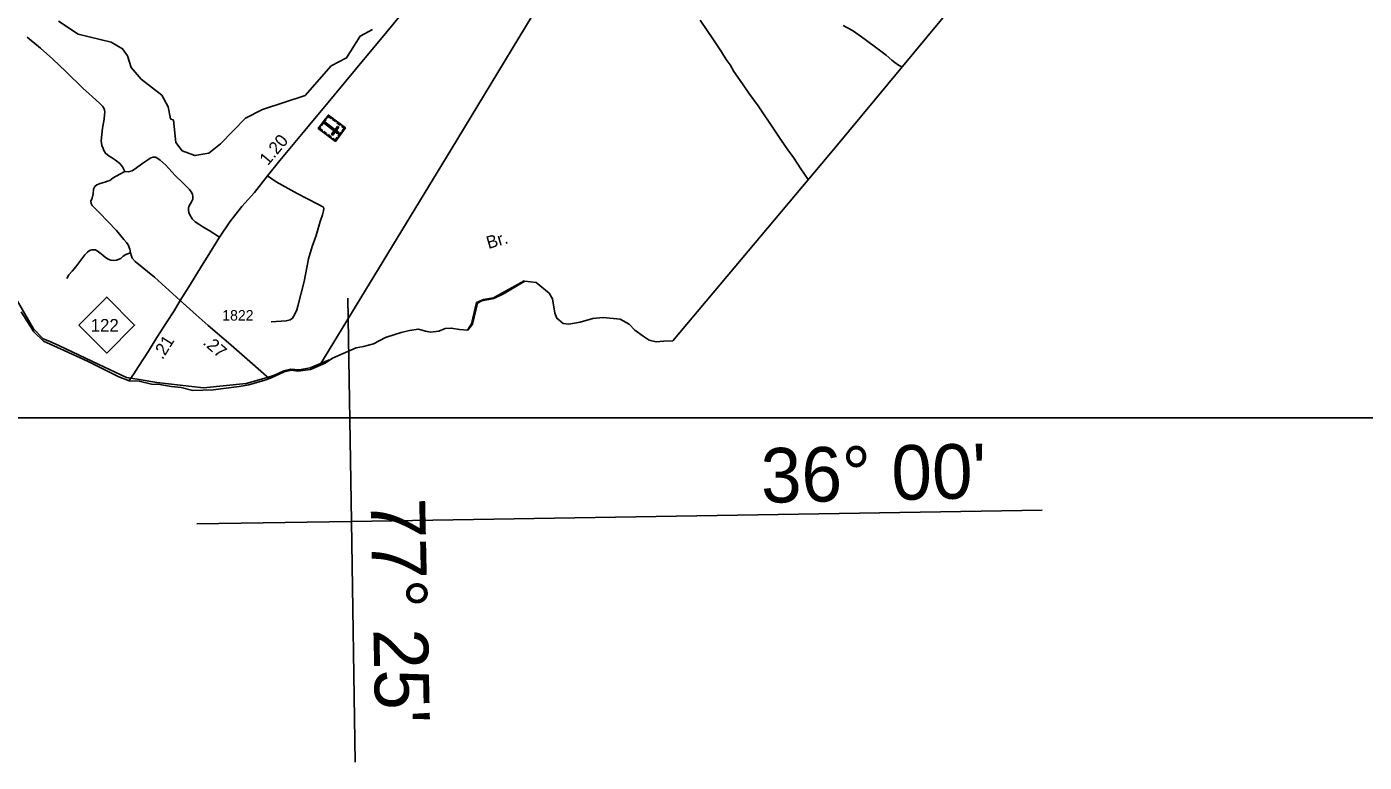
# Model space of a CAD drawing. Extents: x 2290615 to 2522933, y 819489 to 1012715.
# Drawn here: x 2464756 to 2480691, y 819489 to 828251 of the extents above; entities that cross this region are included whole.
import ezdxf

# ---------------------------------------------------------------- set-up
doc = ezdxf.new("R2010")
doc.units = 0
for name, color, linetype in [('Exist Boundary Political CountyLine', 7, 'Continuous'), ('Exist Cultural Cemetery CELL', 7, 'Continuous'), ('Exist Hydrographic Creek Single Shore Label', 7, 'Continuous'), ('Exist Hydrographic Misc Water Feature', 7, 'Continuous'), ('Exist Road Non-System Type 51', 7, 'Continuous'), ('Exist Road Primary NC Attributed', 7, 'Continuous'), ('Exist Road Primary NC Mileage Hundredths English Label', 7, 'Continuous'), ('Exist Road Primary NC Shield CELL', 7, 'Continuous'), ('Exist Road Primary NC Shield Number Label', 7, 'Continuous'), ('Exist Road Secondary Mileage Hundredths English Label', 7, 'Continuous'), ('Exist Road Secondary Type 41 Attributed', 7, 'Continuous'), ('Exist Road Secondary Type 51 Attributed', 7, 'Continuous'), ('Exist Road Secondary Type 51 Number Label', 7, 'Continuous'), ('Exist Utilities Electrical Transmission Line', 7, 'Continuous'), ('Map Preparation Inset Cut Line', 7, 'Continuous'), ('Map Preparation Longitude Latitude Label', 7, 'Continuous'), ('Map Preparation Longitude Latitude Lines', 7, 'Continuous')]:
    doc.layers.add(name, color=color, linetype=linetype)

msp = doc.modelspace()

# ---------------------------------------------------------------- linework, layer by layer
at = {"layer": 'Exist Boundary Political CountyLine'}
for points in [[(2490682, 847109), (2490821, 846558), (2480558, 834241), (2477959, 831116), (2474394, 826822), (2472455, 824508)], [(2472455, 824508), (2472344, 824505), (2472255, 824499), (2472173, 824517), (2472102, 824564), (2472002, 824635), (2471934, 824709), (2471827, 824766), (2471623, 824789), (2471502, 824777), (2471348, 824733), (2471214, 824709), (2471149, 824716), (2471070, 824779), (2471049, 824840), (2471020, 825012), (2470979, 825079), (2470824, 825204), (2470692, 825219), (2470622, 825179), (2470444, 825072), (2470323, 825015), (2470179, 824987), (2470125, 824958), (2470066, 824708), (2470013, 824638), (2469913, 824644), (2469813, 824662), (2469742, 824656), (2469666, 824626), (2469565, 824614), (2469506, 824626), (2469424, 824650), (2469318, 824632), (2469218, 824609), (2469141, 824585), (2469029, 824550), (2468888, 824473), (2468770, 824443), (2468681, 824426), (2468399, 824302), (2468312, 824244), (2468135, 824170), (2467987, 824147), (2467909, 824160), (2467824, 824139), (2467661, 824066), (2467591, 824040), (2467404, 823984), (2467289, 823966), (2466977, 823925), (2466737, 823919), (2466595, 823954), (2466477, 823966), (2466342, 823989), (2466242, 823995), (2466094, 824031), (2465977, 824033), (2465854, 824079), (2465487, 824263), (2465202, 824396), (2464957, 824507), (2464842, 824616), (2464688, 824854)]]:
    msp.add_lwpolyline(points, dxfattribs=at)
at = {"layer": 'Exist Cultural Cemetery CELL'}
for points in [[(2468553, 827046), (2468433, 826886), (2468230, 827040), (2468350, 827199)], [(2468330, 827172), (2468339, 827165), (2468352, 827183), (2468384, 827159), (2468391, 827167), (2468350, 827199)], [(2468250, 827066), (2468259, 827059), (2468246, 827042), (2468278, 827017), (2468271, 827008), (2468230, 827040)], [(2468324, 827146), (2468273, 827078), (2468264, 827085), (2468315, 827153)], [(2468294, 827005), (2468329, 826979), (2468322, 826970), (2468288, 826996)], [(2468464, 826976), (2468475, 826991), (2468313, 827113), (2468302, 827098)], [(2468474, 827054), (2468459, 827065), (2468388, 826971), (2468403, 826960)], [(2468405, 827157), (2468440, 827131), (2468433, 827121), (2468399, 827148)], [(2468459, 827116), (2468494, 827090), (2468487, 827081), (2468452, 827107)], [(2468518, 827072), (2468512, 827063), (2468537, 827043), (2468513, 827011), (2468522, 827004), (2468553, 827046)], [(2468347, 826966), (2468382, 826939), (2468375, 826930), (2468340, 826956)], [(2468399, 826912), (2468405, 826922), (2468431, 826902), (2468456, 826935), (2468464, 826928), (2468433, 826886)], [(2468508, 826986), (2468477, 826945), (2468468, 826952), (2468499, 826993)]]:
    msp.add_lwpolyline(points, close=True, dxfattribs=at)
at = {"layer": 'Exist Hydrographic Misc Water Feature'}
for points in [[(2465135, 828319), (2465370, 828164), (2465763, 828069), (2465898, 827989), (2465957, 827906), (2466001, 827766), (2466120, 827627), (2466365, 827436), (2466442, 827298), (2466469, 827155), (2466503, 827140), (2466532, 826872), (2466609, 826773), (2466760, 826717), (2466926, 826747), (2467065, 826858), (2467361, 827162), (2467567, 827266), (2468073, 827431), (2468384, 827785), (2468566, 827881), (2468729, 828140), (2468877, 828219)], [(2470684, 825223), (2470317, 825022), (2470197, 825004), (2470116, 824966), (2470055, 824714), (2470008, 824638)], [(2468367, 824281), (2468351, 824280), (2468133, 824189), (2468000, 824164), (2467901, 824173), (2467818, 824153), (2467708, 824099), (2467608, 824067), (2467371, 824001), (2466862, 823951), (2466305, 824013), (2466094, 824049), (2465945, 824072), (2465607, 824230), (2465145, 824449), (2465024, 824504), (2464953, 824535), (2464837, 824653), (2464586, 825084)]]:
    msp.add_lwpolyline(points, dxfattribs=at)
at = {"layer": 'Exist Road Non-System Type 51'}
for points in [[(2472778, 828329), (2472937, 828094), (2473033, 827952), (2473089, 827863), (2473136, 827796), (2473182, 827719), (2473285, 827571), (2473361, 827460), (2473471, 827308), (2473541, 827201), (2473603, 827113), (2473679, 826996), (2473743, 826902), (2473823, 826786), (2473892, 826692), (2473978, 826560), (2474066, 826431)], [(2465926, 826526), (2465896, 826582), (2465866, 826621), (2465815, 826664), (2465768, 826693), (2465739, 826709), (2465695, 826744), (2465675, 826776), (2465665, 826801), (2465649, 826837), (2465643, 826893), (2465660, 827043), (2465678, 827150), (2465683, 827206), (2465685, 827228), (2465681, 827260), (2465672, 827288), (2465660, 827305), (2465629, 827338), (2465534, 827419), (2465428, 827515), (2465221, 827720), (2465068, 827867), (2464920, 827996), (2464851, 828051), (2464810, 828086), (2464760, 828127)], [(2465926, 826526), (2465896, 826582), (2465866, 826621), (2465815, 826664), (2465768, 826693), (2465739, 826709), (2465695, 826744), (2465675, 826776), (2465665, 826801), (2465649, 826837), (2465643, 826893), (2465660, 827043), (2465678, 827150), (2465683, 827206), (2465685, 827228), (2465681, 827260), (2465672, 827288), (2465660, 827305), (2465629, 827338), (2465534, 827419), (2465428, 827515), (2465221, 827720), (2465068, 827867), (2464920, 827996), (2464851, 828051), (2464810, 828086), (2464760, 828127)], [(2465926, 826526), (2465965, 826523), (2466011, 826536), (2466063, 826570), (2466124, 826614), (2466163, 826643), (2466199, 826668), (2466236, 826691), (2466263, 826699), (2466291, 826698), (2466306, 826690), (2466345, 826661), (2466412, 826604), (2466522, 826482), (2466624, 826385), (2466694, 826314), (2466722, 826274), (2466733, 826253), (2466737, 826229), (2466735, 826199), (2466719, 826166), (2466688, 826110), (2466685, 826091), (2466683, 826068), (2466687, 826039), (2466700, 826010), (2466729, 825963), (2466743, 825946), (2466761, 825929), (2466808, 825898), (2466855, 825869), (2466893, 825844), (2466931, 825823), (2467053, 825745)], [(2465926, 826526), (2465965, 826523), (2466011, 826536), (2466063, 826570), (2466124, 826614), (2466163, 826643), (2466199, 826668), (2466236, 826691), (2466263, 826699), (2466291, 826698), (2466306, 826690), (2466345, 826661), (2466412, 826604), (2466522, 826482), (2466624, 826385), (2466694, 826314), (2466722, 826274), (2466733, 826253), (2466737, 826229), (2466735, 826199), (2466719, 826166), (2466688, 826110), (2466685, 826091), (2466683, 826068), (2466687, 826039), (2466700, 826010), (2466729, 825963), (2466743, 825946), (2466761, 825929), (2466808, 825898), (2466855, 825869), (2466893, 825844), (2466931, 825823), (2467053, 825745)], [(2465993, 825558), (2465983, 825601), (2465964, 825653), (2465946, 825683), (2465915, 825718), (2465826, 825826), (2465723, 825932), (2465625, 826034), (2465536, 826123), (2465523, 826145), (2465519, 826172), (2465535, 826209), (2465549, 826261), (2465552, 826317), (2465566, 826348), (2465591, 826370), (2465632, 826384), (2465686, 826401), (2465719, 826411), (2465746, 826421), (2465787, 826450), (2465864, 826497), (2465926, 826526)], [(2465993, 825558), (2465983, 825601), (2465964, 825653), (2465946, 825683), (2465915, 825718), (2465826, 825826), (2465723, 825932), (2465625, 826034), (2465536, 826123), (2465523, 826145), (2465519, 826172), (2465535, 826209), (2465549, 826261), (2465552, 826317), (2465566, 826348), (2465591, 826370), (2465632, 826384), (2465686, 826401), (2465719, 826411), (2465746, 826421), (2465787, 826450), (2465864, 826497), (2465926, 826526)], [(2467624, 826475), (2467727, 826404), (2467980, 826263), (2468224, 826136), (2468291, 826101), (2468295, 826088), (2468290, 826060), (2468280, 826009), (2468254, 825930), (2468235, 825876), (2468204, 825765), (2468155, 825632), (2468114, 825485), (2468060, 825216), (2467991, 824940), (2467976, 824878), (2467948, 824821), (2467922, 824781), (2467895, 824758), (2467849, 824749), (2467667, 824738)], [(2467624, 826475), (2467727, 826404), (2467980, 826263), (2468224, 826136), (2468291, 826101), (2468295, 826088), (2468290, 826060), (2468280, 826009), (2468254, 825930), (2468235, 825876), (2468204, 825765), (2468155, 825632), (2468114, 825485), (2468060, 825216), (2467991, 824940), (2467976, 824878), (2467948, 824821), (2467922, 824781), (2467895, 824758), (2467849, 824749), (2467667, 824738)], [(2465993, 825558), (2465936, 825538), (2465907, 825517), (2465877, 825491), (2465824, 825472), (2465784, 825468), (2465758, 825470), (2465727, 825484), (2465693, 825504), (2465664, 825529), (2465629, 825558), (2465596, 825582), (2465573, 825594), (2465531, 825595), (2465504, 825586), (2465479, 825566), (2465448, 825536), (2465411, 825485), (2465343, 825392), (2465296, 825339), (2465259, 825295), (2465233, 825252)], [(2465993, 825558), (2465936, 825538), (2465907, 825517), (2465877, 825491), (2465824, 825472), (2465784, 825468), (2465758, 825470), (2465727, 825484), (2465693, 825504), (2465664, 825529), (2465629, 825558), (2465596, 825582), (2465573, 825594), (2465531, 825595), (2465504, 825586), (2465479, 825566), (2465448, 825536), (2465411, 825485), (2465343, 825392), (2465296, 825339), (2465259, 825295), (2465233, 825252)], [(2466584, 824990), (2466277, 825267), (2466050, 825454), (2466011, 825496), (2466003, 825520), (2465993, 825558)], [(2466584, 824990), (2466277, 825267), (2466050, 825454), (2466011, 825496), (2466003, 825520), (2465993, 825558)]]:
    msp.add_lwpolyline(points, dxfattribs=at)
at = {"layer": 'Exist Road Primary NC Attributed'}
for points in [[(2466584, 824990), (2466688, 825154), (2466826, 825378), (2466939, 825558), (2467053, 825745), (2467177, 825928), (2467320, 826109), (2467468, 826278), (2467624, 826475), (2467771, 826660), (2468071, 827016), (2468422, 827440), (2468675, 827744), (2469047, 828190), (2469294, 828487), (2469415, 828641), (2469515, 828792), (2469605, 828947), (2469645, 829011), (2469881, 829433), (2470002, 829657), (2470122, 829858), (2470261, 830104)], [(2465972, 824035), (2466032, 824117), (2466088, 824203), (2466206, 824386), (2466307, 824550), (2466422, 824729), (2466514, 824868), (2466584, 824990)]]:
    msp.add_lwpolyline(points, dxfattribs=at)
at = {"layer": 'Exist Road Primary NC Shield CELL'}
msp.add_lwpolyline([(2465376, 824697), (2465709, 825030), (2466042, 824697), (2465709, 824364)], close=True, dxfattribs=at)
at = {"layer": 'Exist Road Secondary Type 41 Attributed'}
msp.add_lwpolyline([(2474483, 828268), (2474593, 828205), (2474673, 828151), (2474745, 828099), (2474901, 827986), (2474980, 827926), (2474997, 827913), (2475064, 827854), (2475100, 827826), (2475141, 827795), (2475183, 827772)], dxfattribs=at)
at = {"layer": 'Exist Road Secondary Type 51 Attributed'}
msp.add_lwpolyline([(2466584, 824990), (2466775, 824820), (2466919, 824694), (2467161, 824484), (2467416, 824262), (2467646, 824061)], dxfattribs=at)
at = {"layer": 'Exist Utilities Electrical Transmission Line'}
msp.add_lwpolyline([(2468249, 824218), (2469811, 826789), (2471176, 829042), (2472940, 832001), (2473207, 832421), (2473739, 833302), (2473890, 833555), (2474247, 834147)], dxfattribs=at)
at = {"layer": 'Map Preparation Inset Cut Line'}
msp.add_lwpolyline([(2451196, 836576), (2482666, 836576), (2482666, 823594), (2451196, 823594)], close=True, dxfattribs=at)
at = {"layer": 'Map Preparation Longitude Latitude Lines'}
for points in [[(2468670, 819489), (2468624, 822358), (2468582, 825020)], [(2466783, 822329), (2468624, 822358), (2476854, 822492)]]:
    msp.add_lwpolyline(points, dxfattribs=at)

# ---------------------------------------------------------------- texts
at = {"layer": 'Exist Hydrographic Creek Single Shore Label'}
msp.add_text('Br.', height=150, rotation=16.3113, dxfattribs=at).set_placement((2470257, 825603))
at = {"layer": 'Exist Road Primary NC Mileage Hundredths English Label'}
for s, rotation, p in [('1.20', 49.9034, (2467630, 826591)), ('.21', 58.1016, (2466374, 824278))]:
    msp.add_text(s, height=150, rotation=rotation, dxfattribs=at).set_placement(p)
at = {"layer": 'Exist Road Primary NC Shield Number Label'}
msp.add_text('122', height=150, dxfattribs=at).set_placement((2465518, 824620))
at = {"layer": 'Exist Road Secondary Mileage Hundredths English Label'}
msp.add_text('.27', height=150, rotation=318.9643, dxfattribs=at).set_placement((2466846, 824476))
at = {"layer": 'Exist Road Secondary Type 51 Number Label'}
msp.add_text('1822', height=125, rotation=360, dxfattribs=at).set_placement((2467086, 824751))
at = {"layer": 'Map Preparation Longitude Latitude Label'}
for s, rotation, p in [("36° 00'", 1.2435, (2473509, 822579)), ("77° 25'", 271.2435, (2468852, 822631))]:
    msp.add_text(s, height=650, rotation=rotation, dxfattribs=at).set_placement(p)

doc.saveas('drawing.dxf')
